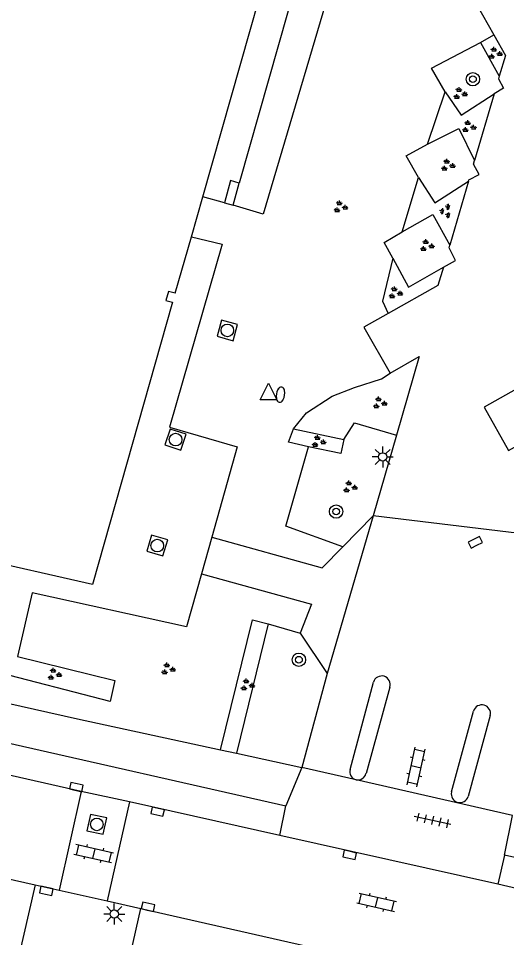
# Model space of a CAD drawing. Extents: x 128000 to 131008, y 398996 to 402500.
# Drawn here: x 128660 to 128689.2, y 399346.9 to 399401.8 of the extents above; entities that cross this region are included whole.
import ezdxf

# ---------------------------------------------------------------- set-up
doc = ezdxf.new("R2010")
doc.units = 0
for name, color, linetype in [('gg-bbg-hoofdgebouw', 7, 'Continuous'), ('gg-bbg-onder overbouw', 7, 'Continuous'), ('gg-bbg-pand overbouw', 7, 'Continuous'), ('gg-bbg-pilaar onder overbouw', 7, 'Continuous'), ('gg-bbg-pilaar pand', 7, 'Continuous'), ('gg-knt-verharding', 7, 'Continuous'), ('gg-knt-verharding nz', 7, 'Continuous'), ('gt-grn-groengrens', 7, 'Continuous'), ('gt-grn-groenlijn', 7, 'Continuous'), ('gt-grn-weggrens', 7, 'Continuous'), ('gt-symb-boom', 7, 'Continuous'), ('gt-symb-brandkraan', 7, 'Continuous'), ('gt-symb-groenvak', 7, 'Continuous'), ('gt-symb-klinker verharding', 7, 'Continuous'), ('gt-symb-kolk', 7, 'Continuous'), ('gt-symb-lichtmast', 7, 'Continuous'), ('gt-symb-rioolschacht', 7, 'Continuous'), ('gt-symb-tegel verharding', 7, 'Continuous'), ('gt-symb-waterafsluiter', 7, 'Continuous')]:
    doc.layers.add(name, color=color, linetype=linetype)

# ---------------------------------------------------------------- blocks, each defined once
blk = doc.blocks.new('gt0-GRVAK')
at = {"layer": 'gt-symb-groenvak'}
for p, q in [((-0.11, 0.189), (-0.228, 0.24)), ((-0.182, 0.153), (0.088, 0.153)), ((-0.091, 0.211), (-0.156, 0.322)), ((-0.047, 0.214), (-0.047, 0.393)), ((-0.004, 0.211), (0.061, 0.322)), ((0.015, 0.189), (0.133, 0.24)), ((0.262, -0.052), (0.197, 0.059)), ((0.305, -0.049), (0.305, 0.13)), ((0.349, -0.052), (0.414, 0.059)), ((-0.245, -0.228), (-0.363, -0.177)), ((-0.318, -0.264), (-0.047, -0.264)), ((-0.226, -0.206), (-0.291, -0.095)), ((-0.183, -0.203), (-0.183, -0.024)), ((-0.139, -0.206), (-0.074, -0.095)), ((-0.12, -0.228), (-0.002, -0.177)), ((0.243, -0.074), (0.125, -0.023)), ((0.17, -0.11), (0.441, -0.11)), ((0.368, -0.074), (0.486, -0.023))]:
    blk.add_line(p, q, dxfattribs=at)
blk = doc.blocks.new('gt0-BOOM')
at = {"layer": 'gt-symb-boom'}
for radius in [0.4, 0.2]:
    blk.add_circle((0, 0), radius, dxfattribs=at)
blk = doc.blocks.new('gt0-RS')
at = {"layer": 'gt-symb-rioolschacht'}
blk.add_lwpolyline([(-0.5, -0.5), (0.5, -0.5), (0.5, 0.5), (-0.5, 0.5)], close=True, dxfattribs=at)
blk.add_circle((0, 0), 0.375, dxfattribs=at)
blk = doc.blocks.new('gt0-WAFSL')
at = {"layer": 'gt-symb-waterafsluiter'}
for p, q in [((-0.5, -0.333), (0, 0.667)), ((0, 0.667), (0.5, -0.333)), ((0.5, -0.333), (-0.5, -0.333))]:
    blk.add_line(p, q, dxfattribs=at)
blk = doc.blocks.new('gt0-BR')
at = {"layer": 'gt-symb-brandkraan'}
for centre, radius, start, end in [((-0.244, 0), 0.206, 107.5669, 252.4331), ((0.599, -2.664), 3, 106.892, 107.5669), ((0, -0.691), 0.938, 73.108, 106.892), ((-0.599, -2.664), 3, 72.4331, 73.108), ((0.244, 0), 0.206, 287.567, 72.4331), ((0.599, 2.664), 3, 252.4331, 253.108), ((0, 0.691), 0.938, 253.108, 286.8921), ((-0.599, 2.664), 3, 286.8921, 287.567)]:
    blk.add_arc(centre, radius, start, end, dxfattribs=at)
blk = doc.blocks.new('gt0-KOLK')
at = {"layer": 'gt-symb-kolk'}
blk.add_lwpolyline([(0, 0), (0.375, 0), (0.375, 0.4), (-0.375, 0.4), (-0.375, 0), (0, 0)], dxfattribs=at)
blk = doc.blocks.new('gt0-LMAST')
at = {"layer": 'gt-symb-lichtmast'}
for p, q in [((-0.005, 0.246), (-0.005, 0.621)), ((-0.182, 0.173), (-0.447, 0.438)), ((0.172, 0.173), (0.437, 0.438)), ((-0.255, -0.004), (-0.63, -0.004)), ((-0.182, -0.181), (-0.447, -0.446)), ((-0.005, -0.254), (-0.005, -0.629)), ((0.437, -0.446), (0.172, -0.181)), ((0.245, -0.004), (0.62, -0.004))]:
    blk.add_line(p, q, dxfattribs=at)
blk.add_circle((-0.005, -0.004), 0.25, dxfattribs=at)
blk = doc.blocks.new('gt0-KL1')
at = {"layer": 'gt-symb-klinker verharding'}
for p, q in [((-1.15, 0.3), (1.15, 0.3)), ((-1, -0.3), (-1, 0.3)), ((-0.5, 0.3), (-0.5, 0.45)), ((0, -0.3), (0, 0.3)), ((0.5, 0.3), (0.5, 0.45)), ((1, -0.3), (1, 0.3)), ((-1.15, -0.3), (1.15, -0.3)), ((-0.5, -0.45), (-0.5, -0.3)), ((0.5, -0.45), (0.5, -0.3))]:
    blk.add_line(p, q, dxfattribs=at)
blk = doc.blocks.new('gt0-TEG1')
at = {"layer": 'gt-symb-tegel verharding'}
for p, q in [((-1.125, 0), (1.125, 0)), ((-0.9, -0.25), (-0.9, 0.25)), ((-0.45, -0.25), (-0.45, 0.25)), ((0, -0.25), (0, 0.25)), ((0.45, -0.25), (0.45, 0.25)), ((0.9, -0.25), (0.9, 0.25))]:
    blk.add_line(p, q, dxfattribs=at)

msp = doc.modelspace()

# ---------------------------------------------------------------- linework, layer by layer
at = {"layer": 'gg-bbg-hoofdgebouw'}
for p, q in [((128670.357, 399388.774), (128671.037, 399391.164)), ((128669.397, 399385.399), (128670.357, 399388.774))]:
    msp.add_line(p, q, dxfattribs=at)
msp.add_lwpolyline([(128669.397, 399385.399), (128668.989, 399385.514), (128668.837, 399384.975), (128669.234, 399384.863), (128664.459, 399368.008), (128650.058, 399371.267), (128650.21, 399371.951), (128647.493, 399372.558), (128647.34, 399371.874), (128626.307, 399376.627), (128628.218, 399385.223), (128629.321, 399384.978), (128631.688, 399395.451), (128630.583, 399395.714), (128630.728, 399396.352), (128651.241, 399391.716), (128650.842, 399389.95), (128654.006, 399389.104), (128654.162, 399389.711), (128654.079, 399389.755)], dxfattribs=at)
at = {"layer": 'gg-bbg-onder overbouw'}
msp.add_lwpolyline([(128671.037, 399391.164), (128677.231, 399412.939), (128697.084, 399424.051)], dxfattribs=at)
at = {"layer": 'gg-bbg-pand overbouw'}
for p, q in [((128676.137, 399402.262), (128673.218, 399391.982)), ((128672.326, 399390.798), (128671.037, 399391.164))]:
    msp.add_line(p, q, dxfattribs=at)
at = {"layer": 'gg-bbg-pilaar onder overbouw'}
msp.add_lwpolyline([(128673.218, 399391.982), (128672.698, 399392.127), (128672.326, 399390.798)], dxfattribs=at)
at = {"layer": 'gg-bbg-pilaar pand'}
for p, q in [((128672.847, 399390.655), (128673.218, 399391.982)), ((128672.326, 399390.798), (128672.847, 399390.655))]:
    msp.add_line(p, q, dxfattribs=at)
at = {"layer": 'gg-knt-verharding'}
for p, q in [((128688.442, 399397.31), (128687.278, 399393.333)), ((128686.915, 399392.093), (128685.796, 399388.271)), ((128682.613, 399376.932), (128681.219, 399372.107)), ((128679.409, 399370.261), (128681.219, 399372.107)), ((128671.572, 399370.846), (128670.964, 399368.654)), ((128676.848, 399365.111), (128678.463, 399362.692)), ((128678.463, 399362.692), (128676.959, 399357.085)), ((128679.837, 399356.976), (128681.237, 399362.18)), ((128682.205, 399361.892), (128680.789, 399356.724)), ((128649.115, 399360.877), (128676.009, 399354.804)), ((128685.896, 399355.627), (128687.215, 399360.458)), ((128688.216, 399360.191), (128686.892, 399355.359)), ((128672.094, 399358.142), (128673.045, 399357.935)), ((128673.045, 399357.935), (128676.959, 399357.085)), ((128680.2, 399356.355), (128676.959, 399357.085)), ((128689.54, 399354.228), (128680.2, 399356.355)), ((128663.772, 399355.651), (128662.456, 399349.766)), ((128666.654, 399355.033), (128665.324, 399349.12)), ((128675.632, 399353.018), (128676.009, 399354.804)), ((128688.657, 399350.119), (128675.632, 399353.018)), ((128689.056, 399351.858), (128688.657, 399350.119)), ((128661.017, 399350.091), (128662.456, 399349.766)), ((128662.456, 399349.766), (128665.324, 399349.12)), ((128665.324, 399349.12), (128667.336, 399348.666))]:
    msp.add_line(p, q, dxfattribs=at)
for points in [[(128685.927, 399403.431), (128686.738, 399403.843), (128688.426, 399400.828)], [(128688.426, 399400.828), (128689.113, 399399.601), (128688.75, 399398.361)], [(128688.75, 399398.361), (128688.703, 399398.199), (128689.007, 399397.646), (128688.442, 399397.31)], [(128686.915, 399392.093), (128686.937, 399392.168), (128687.54, 399392.493), (128687.21, 399393.1), (128687.278, 399393.333)], [(128670.357, 399388.774), (128672.189, 399388.324), (128669.049, 399377.41), (128673.099, 399376.223), (128671.572, 399370.846)], [(128685.412, 399386.957), (128686.129, 399387.365), (128685.749, 399388.112), (128685.796, 399388.271)], [(128685.412, 399386.957), (128685.09, 399385.859), (128682.111, 399384.191)], [(128682.111, 399384.191), (128680.657, 399383.377), (128682.23, 399380.628)], [(128682.23, 399380.628), (128683.969, 399381.623), (128682.613, 399376.932)], [(128690.399, 399380.037), (128687.839, 399378.596), (128689.295, 399376.003), (128691.865, 399377.444), (128690.399, 399380.037)], [(128671.572, 399370.846), (128678.176, 399369.003), (128679.409, 399370.261)], [(128670.964, 399368.654), (128670.057, 399365.493), (128660.84, 399367.521), (128659.962, 399363.72)], [(128670.964, 399368.654), (128677.535, 399366.843), (128676.848, 399365.111)], [(128648.764, 399363.424), (128649.899, 399363.215), (128649.895, 399363.065), (128663.561, 399359.995), (128672.094, 399358.142)], [(128661.017, 399350.091), (128659.955, 399345.408), (128628.389, 399352.444)], [(128724.99, 399341.853), (128725.382, 399343.654), (128689.056, 399351.858)], [(128699.146, 399341.495), (128698.126, 399336.839), (128666.276, 399343.999), (128667.336, 399348.666)]]:
    msp.add_lwpolyline(points, dxfattribs=at)
for centre, radius, start, end in [((128681.724, 399362.048), 0.505, 73.3703, 164.862), ((128681.724, 399362.048), 0.505, 342.0492, 73.3498), ((128687.711, 399360.307), 0.518, 75.1082, 163.0783), ((128687.711, 399360.307), 0.518, 347.0455, 75.1275), ((128680.318, 399356.841), 0.5, 164.3154, 256.3007), ((128680.302, 399356.847), 0.502, 258.2788, 345.8543), ((128686.398, 399355.506), 0.516, 166.461, 254.8657), ((128686.398, 399355.506), 0.516, 254.8745, 343.451)]:
    msp.add_arc(centre, radius, start, end, dxfattribs=at)
at = {"layer": 'gg-knt-verharding nz'}
for p, q in [((128663.772, 399355.651), (128648.701, 399359.048)), ((128666.654, 399355.033), (128663.772, 399355.651)), ((128675.632, 399353.018), (128666.654, 399355.033)), ((128724.99, 399341.853), (128688.657, 399350.119)), ((128667.336, 399348.666), (128699.146, 399341.495))]:
    msp.add_line(p, q, dxfattribs=at)
msp.add_lwpolyline([(128629.29, 399357.168), (128632.72, 399356.47), (128661.017, 399350.091)], dxfattribs=at)
at = {"layer": 'gt-grn-groengrens'}
for p, q in [((128687.621, 399400.377), (128688.426, 399400.828)), ((128687.621, 399400.377), (128688.75, 399398.361)), ((128684.471, 399394.305), (128685.526, 399397.435)), ((128682.947, 399389.07), (128683.933, 399392.312)), ((128676.457, 399377.299), (128679.465, 399376.674)), ((128674.947, 399365.663), (128673.045, 399357.935)), ((128674.947, 399365.663), (128676.848, 399365.111))]:
    msp.add_line(p, q, dxfattribs=at)
for points in [[(128685.526, 399397.435), (128684.699, 399398.834), (128687.621, 399400.377)], [(128685.526, 399397.435), (128686.469, 399396.039), (128688.442, 399397.31)], [(128684.471, 399394.305), (128686.328, 399395.234), (128687.278, 399393.333)], [(128683.933, 399392.312), (128683.193, 399393.604), (128684.471, 399394.305)], [(128683.933, 399392.312), (128684.9, 399390.802), (128686.915, 399392.093)], [(128682.947, 399389.07), (128684.78, 399390.092), (128685.796, 399388.271)], [(128682.393, 399387.493), (128681.884, 399388.436), (128682.947, 399389.07)], [(128682.393, 399387.493), (128681.776, 399384.931), (128682.111, 399384.191)], [(128682.393, 399387.493), (128683.325, 399385.767), (128685.412, 399386.957)], [(128676.457, 399377.299), (128677.229, 399378.264), (128678.759, 399379.247), (128680.099, 399379.783), (128681.706, 399380.284), (128682.23, 399380.628)], [(128679.465, 399376.674), (128680.099, 399377.659), (128682.613, 399376.932)], [(128677.345, 399376.23), (128676.169, 399376.513), (128676.457, 399377.299)], [(128679.465, 399376.674), (128679.292, 399375.842), (128677.345, 399376.23)], [(128679.409, 399370.261), (128675.996, 399371.497), (128677.345, 399376.23)], [(128672.094, 399358.142), (128674, 399365.907), (128674.947, 399365.663)], [(128659.962, 399363.72), (128665.79, 399362.277), (128665.511, 399361.035), (128658.422, 399362.856), (128658.673, 399364.003)]]:
    msp.add_lwpolyline(points, dxfattribs=at)
at = {"layer": 'gt-grn-groenlijn'}
msp.add_lwpolyline([(128682.536, 399407.858), (128679.974, 399406.884), (128679.486, 399406.45), (128674.639, 399390.128), (128672.847, 399390.655)], dxfattribs=at)
at = {"layer": 'gt-grn-weggrens'}
for p, q in [((128681.219, 399372.107), (128678.463, 399362.692)), ((128694.304, 399370.52), (128681.219, 399372.107)), ((128676.959, 399357.085), (128676.009, 399354.804)), ((128689.056, 399351.858), (128689.54, 399354.228))]:
    msp.add_line(p, q, dxfattribs=at)

# ---------------------------------------------------------------- block references
at = {"layer": 'gt-symb-boom'}
for p in [(128687.177, 399398.178), (128679.006, 399372.369), (128676.782, 399363.521)]:
    msp.add_blockref('gt0-BOOM', p, dxfattribs=at)
at = {"layer": 'gt-symb-brandkraan', "rotation": 80.67893928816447}
msp.add_blockref('gt0-BR', (128675.681, 399379.35), dxfattribs=at)
at = {"layer": 'gt-symb-groenvak'}
for p in [(128688.481, 399399.719), (128686.393, 399397.318), (128686.915, 399395.335), (128685.662, 399393.038), (128679.247, 399390.549), (128684.41, 399388.236), (128682.53, 399385.417), (128681.591, 399378.84), (128677.937, 399376.543), (128679.816, 399373.829), (128668.945, 399362.964), (128662.156, 399362.644), (128673.684, 399362.004)]:
    msp.add_blockref('gt0-GRVAK', p, dxfattribs=at)
at = {"layer": 'gt-symb-groenvak', "rotation": 73.68480675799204}
msp.add_blockref('gt0-GRVAK', (128685.564, 399390.276), dxfattribs=at)
at = {"layer": 'gt-symb-klinker verharding'}
for p, rotation in [((128683.782, 399357.117), 77.70114482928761), ((128664.521, 399351.938), 167.40904938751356), ((128681.429, 399349.043), -12.702731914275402)]:
    msp.add_blockref('gt0-KL1', p, dxfattribs=dict(at, rotation=rotation))
at = {"layer": 'gt-symb-kolk'}
for p, rotation in [((128687.409, 399370.356), 27.205916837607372), ((128663.526, 399356.116), 167.40904938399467), ((128668.383, 399354.645), 167.40904938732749), ((128679.86, 399352.063), 167.52092819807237), ((128661.648, 399349.526), -12.590950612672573), ((128667.723, 399348.578), -13.243802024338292)]:
    msp.add_blockref('gt0-KOLK', p, dxfattribs=dict(at, rotation=rotation))
at = {"layer": 'gt-symb-lichtmast'}
for p in [(128681.791, 399375.632), (128665.757, 399348.344)]:
    msp.add_blockref('gt0-LMAST', p, dxfattribs=at)
at = {"layer": 'gt-symb-rioolschacht'}
for p, rotation in [((128672.506, 399383.183), 164.7549296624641), ((128669.413, 399376.663), -18.30806815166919), ((128668.318, 399370.337), 73.26783977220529), ((128664.71, 399353.691), -11.882758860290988)]:
    msp.add_blockref('gt0-RS', p, dxfattribs=dict(at, rotation=rotation))
at = {"layer": 'gt-symb-tegel verharding', "rotation": 167.52092819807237}
msp.add_blockref('gt0-TEG1', (128684.764, 399353.929), dxfattribs=at)
at = {"layer": 'gt-symb-waterafsluiter'}
msp.add_blockref('gt0-WAFSL', (128674.962, 399379.375), dxfattribs=at)

doc.saveas('drawing.dxf')
